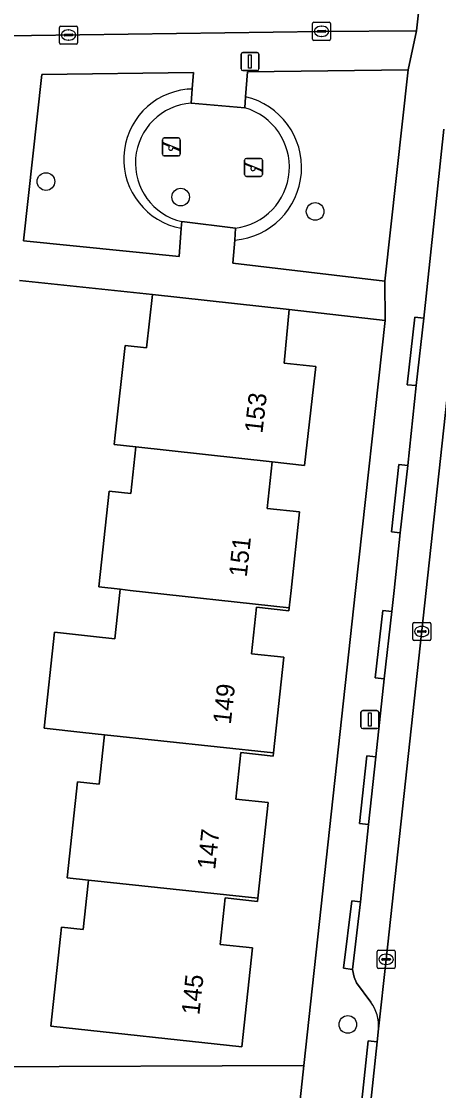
# Model space of a CAD drawing. Extents: x 160732 to 162107, y 387428 to 388479.
# Drawn here: x 162014.8 to 162037.9, y 387972.3 to 388031.5 of the extents above; entities that cross this region are included whole.
import ezdxf

# ---------------------------------------------------------------- set-up
doc = ezdxf.new("R2010")
doc.units = 0
for name, color, linetype in [('IMGEO_Boom', 7, 'Continuous'), ('IMGEO_Erf', 7, 'Continuous'), ('IMGEO_Groenvoorziening', 7, 'Continuous'), ('IMGEO_Haag', 7, 'Continuous'), ('IMGEO_Kolk', 7, 'Continuous'), ('IMGEO_Lichtmast', 7, 'Continuous'), ('IMGEO_Pand', 7, 'Continuous'), ('IMGEO_Pand_nummerreeks', 7, 'Continuous'), ('IMGEO_Parkeervlak_open', 7, 'Continuous'), ('IMGEO_Rijbaan_lokaal_open', 7, 'Continuous'), ('IMGEO_Speelvoorziening', 7, 'Continuous'), ('IMGEO_Voetpad_halfverhard', 7, 'Continuous'), ('IMGEO_Voetpad_open', 7, 'Continuous')]:
    doc.layers.add(name, color=color, linetype=linetype)

msp = doc.modelspace()

# ---------------------------------------------------------------- linework, layer by layer
at = {"layer": 'IMGEO_Boom'}
for centre in [(162016.133, 388022.642), (162023.599, 388021.781), (162031.053, 388020.986), (162032.864, 387975.959)]:
    msp.add_circle(centre, 0.489, dxfattribs=at)
at = {"layer": 'IMGEO_Erf'}
msp.add_lwpolyline([(162012.32, 387973.612), (162030.43, 387973.694), (162033.298, 388000), (162034.927, 388014.939), (162029.62, 388015.548), (162029.329, 388012.587), (162031.094, 388012.398), (162030.465, 388006.92), (162028.676, 388007.114), (162028.396, 388004.539), (162030.185, 388004.344), (162029.719, 388000), (162029.615, 387999.037), (162029.597, 387998.868), (162027.811, 387999.062), (162027.531, 387996.487), (162029.32, 387996.292), (162028.743, 387990.996), (162028.725, 387990.827), (162026.942, 387991.02), (162026.662, 387988.445), (162028.451, 387988.25), (162027.877, 387982.947), (162027.859, 387982.778), (162026.068, 387982.971), (162025.788, 387980.396), (162027.577, 387980.201), (162026.982, 387974.728), (162016.404, 387975.864), (162016.947, 387980.835), (162017.002, 387981.342), (162018.195, 387981.212), (162018.476, 387983.787), (162018.495, 387983.957), (162017.301, 387984.086), (162017.881, 387989.394), (162019.074, 387989.264), (162019.355, 387991.839), (162019.373, 387992.005), (162018.18, 387992.134), (162016.031, 387992.37), (162016.61, 387997.68), (162018.76, 387997.446), (162019.953, 387997.316), (162020.234, 387999.891), (162020.252, 388000.06), (162019.059, 388000.19), (162019.639, 388005.499), (162020.832, 388005.369), (162021.114, 388007.953), (162019.921, 388008.083), (162019.976, 388008.591), (162020.518, 388013.561), (162021.711, 388013.431), (162022.033, 388016.386), (162014.66, 388017.164)], dxfattribs=at)
at = {"layer": 'IMGEO_Groenvoorziening'}
for points in [[(162023.954, 388027.753), (162024.242, 388027.78), (162024.311, 388028.687), (162015.909, 388028.576), (162014.883, 388019.364), (162023.517, 388018.482), (162023.62, 388020.052)], [(162026.599, 388019.404), (162026.499, 388018.122), (162034.924, 388017.126), (162036.215, 388028.832)], [(162036.215, 388028.832), (162027.304, 388028.714), (162027.196, 388027.337)], [(162024.182, 388026.987), (162024.242, 388027.78), (162023.954, 388027.753)], [(162027.196, 388027.337), (162027.162, 388026.719)], [(162023.62, 388020.052), (162023.656, 388020.424)], [(162026.635, 388020.065), (162026.599, 388019.404)]]:
    msp.add_lwpolyline(points, dxfattribs=at)
for centre, radius, start, end in [((162024.342, 388023.878), 3.894, 95.72095, 259.31221), ((162024.342, 388023.878), 3.894, 95.72095, 259.31221), ((162026.277, 388023.417), 4.026, 274.58886, 76.80375), ((162026.277, 388023.417), 4.026, 274.58886, 76.80375), ((162024.423, 388023.665), 3.331, 94.14386, 256.69164), ((162026.222, 388023.446), 3.406, 276.95826, 73.98493)]:
    msp.add_arc(centre, radius, start, end, dxfattribs=at)
at = {"layer": 'IMGEO_Haag'}
for points in [[(162024.182, 388026.987), (162024.242, 388027.78), (162023.954, 388027.753)], [(162027.196, 388027.337), (162027.162, 388026.719)], [(162023.62, 388020.052), (162023.656, 388020.424)], [(162026.635, 388020.065), (162026.599, 388019.404)]]:
    msp.add_lwpolyline(points, dxfattribs=at)
for centre, radius, start, end in [((162024.342, 388023.878), 3.894, 95.72095, 259.31221), ((162026.277, 388023.417), 4.026, 274.58886, 76.80375), ((162024.423, 388023.665), 3.331, 94.14386, 256.69164), ((162026.222, 388023.446), 3.406, 276.95826, 73.98493)]:
    msp.add_arc(centre, radius, start, end, dxfattribs=at)
at = {"layer": 'IMGEO_Kolk'}
for p, q in [((162030.985, 388031.46), (162031.837, 388031.46)), ((162016.886, 388030.33), (162016.886, 388031.182)), ((162016.961, 388031.256), (162017.813, 388031.256)), ((162017.374, 388031.036), (162017.399, 388031.036)), ((162017.887, 388031.182), (162017.887, 388030.33)), ((162030.91, 388030.534), (162030.91, 388031.386)), ((162031.169, 388030.954), (162031.169, 388030.966)), ((162031.607, 388030.917), (162031.209, 388030.917)), ((162031.212, 388031.003), (162031.61, 388031.003)), ((162031.398, 388031.24), (162031.423, 388031.24)), ((162031.653, 388030.966), (162031.653, 388030.954)), ((162031.911, 388031.386), (162031.911, 388030.534)), ((162017.813, 388030.256), (162016.961, 388030.256)), ((162017.145, 388030.75), (162017.145, 388030.762)), ((162017.583, 388030.713), (162017.185, 388030.713)), ((162017.188, 388030.799), (162017.586, 388030.799)), ((162017.397, 388030.476), (162017.372, 388030.476)), ((162017.629, 388030.762), (162017.629, 388030.75)), ((162031.837, 388030.46), (162030.985, 388030.46)), ((162031.421, 388030.68), (162031.396, 388030.68)), ((162036.459, 387997.299), (162036.459, 387998.151)), ((162036.534, 387998.225), (162037.386, 387998.225)), ((162036.718, 387997.719), (162036.718, 387997.731)), ((162037.156, 387997.682), (162036.758, 387997.682)), ((162036.761, 387997.768), (162037.159, 387997.768)), ((162036.947, 387998.005), (162036.972, 387998.005)), ((162037.202, 387997.731), (162037.202, 387997.719)), ((162037.46, 387998.151), (162037.46, 387997.299)), ((162037.386, 387997.225), (162036.534, 387997.225)), ((162036.97, 387997.445), (162036.945, 387997.445)), ((162034.485, 387979.14), (162034.485, 387979.992)), ((162034.56, 387980.066), (162035.412, 387980.066)), ((162035.486, 387979.992), (162035.486, 387979.14)), ((162034.744, 387979.56), (162034.744, 387979.572)), ((162035.182, 387979.523), (162034.784, 387979.523)), ((162034.787, 387979.609), (162035.185, 387979.609)), ((162034.973, 387979.846), (162034.998, 387979.846)), ((162035.228, 387979.572), (162035.228, 387979.56)), ((162035.412, 387979.066), (162034.56, 387979.066)), ((162034.996, 387979.286), (162034.971, 387979.286))]:
    msp.add_line(p, q, dxfattribs=at)
for points in [[(162030.985, 388031.46), (162031.837, 388031.46)], [(162016.886, 388030.33), (162016.886, 388031.182)], [(162016.961, 388031.256), (162017.813, 388031.256)], [(162017.887, 388031.182), (162017.887, 388030.33)], [(162030.91, 388030.534), (162030.91, 388031.386)], [(162031.911, 388031.386), (162031.911, 388030.534)], [(162017.813, 388030.256), (162016.961, 388030.256)], [(162031.837, 388030.46), (162030.985, 388030.46)], [(162036.459, 387997.299), (162036.459, 387998.151)], [(162036.534, 387998.225), (162037.386, 387998.225)], [(162037.46, 387998.151), (162037.46, 387997.299)], [(162037.386, 387997.225), (162036.534, 387997.225)], [(162034.485, 387979.14), (162034.485, 387979.992)], [(162034.56, 387980.066), (162035.412, 387980.066)], [(162035.486, 387979.992), (162035.486, 387979.14)], [(162035.412, 387979.066), (162034.56, 387979.066)]]:
    msp.add_lwpolyline(points, dxfattribs=at)
for centre, radius, start, end in [((162030.987, 388031.384), 0.0765, 91.55205, 178.44795), ((162030.987, 388031.384), 0.0765, 91.55205, 178.44795), ((162031.835, 388031.384), 0.0765, 1.55205, 88.44795), ((162031.835, 388031.384), 0.0765, 1.55205, 88.44795), ((162016.963, 388031.18), 0.0765, 91.55205, 178.44795), ((162016.963, 388031.18), 0.0765, 91.55205, 178.44795), ((162017.811, 388031.18), 0.0765, 1.55205, 88.44795), ((162017.811, 388031.18), 0.0765, 1.55205, 88.44795), ((162031.209, 388030.963), 0.0403, 85.87752, 175.75265), ((162031.206, 388030.953), 0.0366, 178.93798, 274.71019), ((162031.61, 388030.96), 0.043, 264.86636, 352.45326), ((162031.614, 388030.965), 0.0386, 1.73085, 96.63898), ((162016.963, 388030.332), 0.0765, 181.55205, 268.44795), ((162016.963, 388030.332), 0.0765, 181.55205, 268.44795), ((162017.185, 388030.759), 0.0403, 85.87752, 175.75265), ((162017.182, 388030.749), 0.0366, 178.93798, 274.71019), ((162017.586, 388030.756), 0.043, 264.86636, 352.45326), ((162017.59, 388030.761), 0.0386, 1.73085, 96.63898), ((162017.811, 388030.332), 0.0765, 271.55205, 358.44795), ((162017.811, 388030.332), 0.0765, 271.55205, 358.44795), ((162030.987, 388030.536), 0.0765, 181.55205, 268.44795), ((162030.987, 388030.536), 0.0765, 181.55205, 268.44795), ((162031.835, 388030.536), 0.0765, 271.55205, 358.44795), ((162031.835, 388030.536), 0.0765, 271.55205, 358.44795), ((162036.536, 387998.149), 0.0765, 91.55205, 178.44795), ((162036.536, 387998.149), 0.0765, 91.55205, 178.44795), ((162036.758, 387997.728), 0.0403, 85.87752, 175.75265), ((162036.755, 387997.718), 0.0366, 178.93798, 274.71019), ((162037.159, 387997.725), 0.043, 264.86636, 352.45326), ((162037.163, 387997.73), 0.0386, 1.73085, 96.63898), ((162037.384, 387998.149), 0.0765, 1.55205, 88.44795), ((162037.384, 387998.149), 0.0765, 1.55205, 88.44795), ((162036.536, 387997.301), 0.0765, 181.55205, 268.44795), ((162036.536, 387997.301), 0.0765, 181.55205, 268.44795), ((162037.384, 387997.301), 0.0765, 271.55205, 358.44795), ((162037.384, 387997.301), 0.0765, 271.55205, 358.44795), ((162034.562, 387979.99), 0.0765, 91.55205, 178.44795), ((162034.562, 387979.99), 0.0765, 91.55205, 178.44795), ((162035.41, 387979.99), 0.0765, 1.55205, 88.44795), ((162035.41, 387979.99), 0.0765, 1.55205, 88.44795), ((162034.784, 387979.569), 0.0403, 85.87752, 175.75265), ((162034.781, 387979.559), 0.0366, 178.93798, 274.71019), ((162035.185, 387979.566), 0.043, 264.86636, 352.45326), ((162035.189, 387979.571), 0.0386, 1.73085, 96.63898), ((162034.562, 387979.142), 0.0765, 181.55205, 268.44795), ((162034.562, 387979.142), 0.0765, 181.55205, 268.44795), ((162035.41, 387979.142), 0.0765, 271.55205, 358.44795), ((162035.41, 387979.142), 0.0765, 271.55205, 358.44795)]:
    msp.add_arc(centre, radius, start, end, dxfattribs=at)
for centre, major_axis, ratio, start_param, end_param in [((162017.373, 388030.756), (-0.387, 0.002), 0.722429, 4.712389, 7.853982), ((162017.398, 388030.756), (-0.39, 0.002), 0.717154, 1.570796, 4.712389), ((162031.397, 388030.96), (-0.387, 0.002), 0.722429, 4.712389, 7.853982), ((162031.422, 388030.96), (-0.39, 0.002), 0.717154, 1.570796, 4.712389), ((162036.946, 387997.725), (-0.387, 0.002), 0.722429, 4.712389, 7.853982), ((162036.971, 387997.725), (-0.39, 0.002), 0.717154, 1.570796, 4.712389), ((162034.972, 387979.566), (-0.387, 0.002), 0.722429, 4.712389, 7.853982), ((162034.997, 387979.566), (-0.39, 0.002), 0.717154, 1.570796, 4.712389)]:
    msp.add_ellipse(centre, major_axis=major_axis, ratio=ratio, start_param=start_param, end_param=end_param, dxfattribs=at)
at = {"layer": 'IMGEO_Lichtmast'}
for p, q in [((162026.946, 388028.888), (162026.946, 388029.688)), ((162026.946, 388029.688), (162026.946, 388028.888)), ((162027.046, 388029.788), (162027.836, 388029.788)), ((162027.836, 388029.788), (162027.046, 388029.788)), ((162027.936, 388029.688), (162027.936, 388028.888)), ((162027.936, 388028.888), (162027.936, 388029.688)), ((162027.836, 388028.788), (162027.046, 388028.788)), ((162027.046, 388028.788), (162027.836, 388028.788)), ((162033.59, 387992.447), (162033.59, 387993.247)), ((162033.59, 387993.247), (162033.59, 387992.447)), ((162033.69, 387993.347), (162034.48, 387993.347)), ((162034.48, 387993.347), (162033.69, 387993.347)), ((162034.58, 387993.247), (162034.58, 387992.447)), ((162034.58, 387992.447), (162034.58, 387993.247)), ((162034.48, 387992.347), (162033.69, 387992.347)), ((162033.69, 387992.347), (162034.48, 387992.347))]:
    msp.add_line(p, q, dxfattribs=at)
for points in [[(162027.366, 388029.663), (162027.516, 388029.663), (162027.516, 388028.913), (162027.366, 388028.913), (162027.366, 388029.663)], [(162034.01, 387993.222), (162034.16, 387993.222), (162034.16, 387992.472), (162034.01, 387992.472), (162034.01, 387993.222)]]:
    msp.add_lwpolyline(points, dxfattribs=at)
for centre, start, end in [((162027.046, 388029.688), 90, 180), ((162027.046, 388029.688), 90, 180), ((162027.836, 388029.688), 0, 90), ((162027.836, 388029.688), 360, 90), ((162027.046, 388028.888), 180, 270), ((162027.046, 388028.888), 180, 270), ((162027.836, 388028.888), 270, 0), ((162027.836, 388028.888), 270, 0), ((162033.69, 387993.247), 90, 180), ((162033.69, 387993.247), 90, 180), ((162034.48, 387993.247), 0, 90), ((162034.48, 387993.247), 360, 90), ((162033.69, 387992.447), 180, 270), ((162033.69, 387992.447), 180, 270), ((162034.48, 387992.447), 270, 0), ((162034.48, 387992.447), 270, 0)]:
    msp.add_arc(centre, 0.1, start, end, dxfattribs=at)
at = {"layer": 'IMGEO_Pand'}
for points in [[(162022.033, 388016.386), (162021.711, 388013.431), (162020.518, 388013.561), (162019.976, 388008.591), (162019.921, 388008.083), (162021.114, 388007.953), (162028.676, 388007.114), (162030.465, 388006.92), (162031.094, 388012.398), (162029.329, 388012.587), (162029.62, 388015.548)], [(162030.185, 388004.344), (162028.396, 388004.539), (162028.676, 388007.114), (162021.114, 388007.953), (162020.832, 388005.369), (162019.639, 388005.499), (162019.059, 388000.19), (162020.252, 388000.06), (162020.798, 388000), (162029.615, 387999.037), (162029.719, 388000)], [(162027.811, 387999.062), (162029.597, 387998.868), (162029.615, 387999.037), (162020.798, 388000), (162020.252, 388000.06), (162020.234, 387999.891), (162019.953, 387997.316), (162018.76, 387997.446), (162016.61, 387997.68), (162016.031, 387992.37), (162018.18, 387992.134), (162019.373, 387992.005), (162028.743, 387990.996), (162029.32, 387996.292), (162027.531, 387996.487)], [(162026.942, 387991.02), (162028.725, 387990.827), (162028.743, 387990.996), (162019.373, 387992.005), (162019.355, 387991.839), (162019.074, 387989.264), (162017.881, 387989.394), (162017.301, 387984.086), (162018.495, 387983.957), (162027.877, 387982.947), (162028.451, 387988.25), (162026.662, 387988.445)], [(162026.068, 387982.971), (162027.859, 387982.778), (162027.877, 387982.947), (162018.495, 387983.957), (162018.476, 387983.787), (162018.195, 387981.212), (162017.002, 387981.342), (162016.947, 387980.835), (162016.404, 387975.864), (162026.982, 387974.728), (162027.577, 387980.201), (162025.788, 387980.396)]]:
    msp.add_lwpolyline(points, close=True, dxfattribs=at)
at = {"layer": 'IMGEO_Parkeervlak_open'}
for points in [[(162034.562, 387975.717), (162034.983, 387979.566), (162037.205, 388000), (162040.296, 388028.386)], [(162038.182, 388025.535), (162037.069, 388015.079), (162036.656, 388011.338), (162036.187, 388006.916), (162035.772, 388003.179), (162035.429, 388000), (162035.302, 387998.824), (162034.88, 387995.101), (162034.416, 387990.784), (162034.016, 387987.028), (162033.573, 387982.751), (162033.117, 387979.009), (162033.214, 387978.582), (162033.344, 387978.269), (162034.137, 387977.198)]]:
    msp.add_lwpolyline(points, dxfattribs=at)
msp.add_arc((162032.363, 387975.888), 2.205, 355.56484, 36.45876, dxfattribs=at)
at = {"layer": 'IMGEO_Rijbaan_lokaal_open'}
for points in [[(161953.137, 388035.586), (161952.177, 388029.839), (161957.363, 388029.926), (161958.598, 388029.938), (161963.114, 388030.022), (161964.013, 388030.033), (161968.555, 388030.088), (161968.965, 388030.097), (161977.561, 388030.203), (161982.105, 388030.259), (161982.99, 388030.284), (161987.516, 388030.375), (161988.59, 388030.361), (161997.465, 388030.473), (162000, 388030.515), (162001.981, 388030.547), (162002.888, 388030.551), (162007.413, 388030.629), (162012.639, 388030.701), (162031.407, 388030.959), (162036.664, 388030.985), (162037.164, 388035.501)], [(162040.296, 388028.386), (162037.205, 388000), (162034.983, 387979.566), (162034.562, 387975.717), (162034.488, 387975.003), (162033.784, 387968.391), (162033.686, 387967.562), (162032.927, 387960.653), (162030.47, 387937.926), (162028.744, 387922.043)], [(161971.409, 387968.783), (161975.925, 387968.822), (161976.842, 387968.84), (161981.363, 387968.906), (161983.081, 387968.94), (161990.364, 387969.053), (161994.936, 387969.077), (161995.849, 387969.069), (161996.039, 387969.128), (162000, 387969.172), (162000.473, 387969.177), (162005.883, 387969.212), (162011.47, 387969.249), (162023.954, 387969.342), (162029.962, 387969.375), (162030.43, 387973.694), (162012.32, 387973.612), (162004.14, 387973.533), (162000, 387973.488), (161972.806, 387973.24)]]:
    msp.add_lwpolyline(points, dxfattribs=at)
at = {"layer": 'IMGEO_Speelvoorziening'}
for p, q in [((162022.591, 388024.157), (162022.591, 388024.957)), ((162022.591, 388024.957), (162022.591, 388024.157)), ((162022.691, 388025.057), (162023.481, 388025.057)), ((162023.481, 388025.057), (162022.691, 388025.057)), ((162023.581, 388024.957), (162023.581, 388024.157)), ((162023.581, 388024.157), (162023.581, 388024.957)), ((162022.974, 388024.585), (162022.635, 388024.722)), ((162022.66, 388024.782), (162023.536, 388024.429)), ((162023.512, 388024.369), (162023.172, 388024.506)), ((162023.481, 388024.057), (162022.691, 388024.057)), ((162022.691, 388024.057), (162023.481, 388024.057)), ((162027.142, 388023.025), (162027.142, 388023.825)), ((162027.142, 388023.825), (162027.142, 388023.025)), ((162027.242, 388023.925), (162028.032, 388023.925)), ((162028.032, 388023.925), (162027.242, 388023.925)), ((162028.132, 388023.825), (162028.132, 388023.025)), ((162028.132, 388023.025), (162028.132, 388023.825)), ((162027.525, 388023.453), (162027.186, 388023.59)), ((162027.211, 388023.65), (162028.087, 388023.297)), ((162028.063, 388023.237), (162027.723, 388023.374)), ((162028.032, 388022.925), (162027.242, 388022.925)), ((162027.242, 388022.925), (162028.032, 388022.925))]:
    msp.add_line(p, q, dxfattribs=at)
for centre, radius, start, end in [((162022.691, 388024.957), 0.1, 90, 180), ((162022.691, 388024.957), 0.1, 90, 180), ((162023.481, 388024.957), 0.1, 0, 90), ((162023.481, 388024.957), 0.1, 360, 90), ((162022.648, 388024.752), 0.0327, 68.07798, 248.07798), ((162023.053, 388024.495), 0.12, 130.99278, 5.16318), ((162023.524, 388024.399), 0.0327, 248.07798, 68.07798), ((162022.691, 388024.157), 0.1, 180, 270), ((162022.691, 388024.157), 0.1, 180, 270), ((162023.481, 388024.157), 0.1, 270, 0), ((162023.481, 388024.157), 0.1, 270, 0), ((162027.242, 388023.825), 0.1, 90, 180), ((162027.242, 388023.825), 0.1, 90, 180), ((162028.032, 388023.825), 0.1, 0, 90), ((162028.032, 388023.825), 0.1, 360, 90), ((162027.199, 388023.62), 0.0327, 68.07798, 248.07798), ((162027.604, 388023.363), 0.12, 130.99278, 5.16318), ((162028.075, 388023.267), 0.0327, 248.07798, 68.07798), ((162027.242, 388023.025), 0.1, 180, 270), ((162027.242, 388023.025), 0.1, 180, 270), ((162028.032, 388023.025), 0.1, 270, 0), ((162028.032, 388023.025), 0.1, 270, 0)]:
    msp.add_arc(centre, radius, start, end, dxfattribs=at)
at = {"layer": 'IMGEO_Voetpad_halfverhard'}
for points in [[(162027.162, 388026.719), (162024.182, 388026.987)], [(162023.656, 388020.424), (162026.635, 388020.065)]]:
    msp.add_lwpolyline(points, dxfattribs=at)
for centre, radius, start, end in [((162024.423, 388023.665), 3.331, 94.14386, 256.69164), ((162026.222, 388023.446), 3.406, 276.95826, 73.98493)]:
    msp.add_arc(centre, radius, start, end, dxfattribs=at)
at = {"layer": 'IMGEO_Voetpad_open'}
for points in [[(162042.875, 388082.502), (162041.716, 388077.449), (162037.164, 388035.501), (162036.664, 388030.985), (162036.215, 388028.832), (162034.924, 388017.126), (162034.927, 388014.939), (162033.298, 388000), (162030.43, 387973.694), (162029.962, 387969.375), (162029.613, 387967.178), (162028.341, 387955.534), (162028.209, 387953.505), (162023.785, 387912.414)], [(162014.66, 388017.164), (162022.033, 388016.386), (162029.62, 388015.548), (162034.927, 388014.939), (162034.924, 388017.126), (162026.499, 388018.122), (162026.599, 388019.404), (162026.635, 388020.065), (162023.656, 388020.424), (162023.62, 388020.052), (162023.517, 388018.482), (162014.883, 388019.364), (162015.909, 388028.576), (162024.311, 388028.687), (162024.242, 388027.78), (162024.182, 388026.987), (162027.162, 388026.719), (162027.196, 388027.337), (162027.304, 388028.714), (162036.215, 388028.832), (162036.664, 388030.985), (162031.407, 388030.959), (162012.639, 388030.701)], [(162034.137, 387977.198), (162033.344, 387978.269), (162033.214, 387978.582), (162033.117, 387979.009), (162032.621, 387979.069), (162033.077, 387982.811), (162033.573, 387982.751), (162034.016, 387987.028), (162033.519, 387987.08), (162033.919, 387990.836), (162034.416, 387990.784), (162034.88, 387995.101), (162034.384, 387995.157), (162034.806, 387998.88), (162035.302, 387998.824), (162035.429, 388000), (162035.772, 388003.179), (162035.276, 388003.234), (162035.691, 388006.971), (162036.187, 388006.916), (162036.656, 388011.338), (162036.16, 388011.392), (162036.573, 388015.133), (162037.069, 388015.079), (162038.182, 388025.535)], [(162033.686, 387967.562), (162033.784, 387968.391), (162033.287, 387968.443), (162033.991, 387975.055), (162034.488, 387975.003), (162034.562, 387975.717)]]:
    msp.add_lwpolyline(points, dxfattribs=at)
for points in [[(162037.069, 388015.079), (162036.573, 388015.133), (162036.16, 388011.392), (162036.656, 388011.338)], [(162035.772, 388003.179), (162036.187, 388006.916), (162035.691, 388006.971), (162035.276, 388003.234)], [(162035.302, 387998.824), (162034.806, 387998.88), (162034.384, 387995.157), (162034.88, 387995.101)], [(162034.416, 387990.784), (162033.919, 387990.836), (162033.519, 387987.08), (162034.016, 387987.028)], [(162033.117, 387979.009), (162033.573, 387982.751), (162033.077, 387982.811), (162032.621, 387979.069)], [(162034.488, 387975.003), (162033.991, 387975.055), (162033.287, 387968.443), (162033.784, 387968.391)]]:
    msp.add_lwpolyline(points, close=True, dxfattribs=at)
msp.add_arc((162032.363, 387975.888), 2.205, 355.56484, 36.45876, dxfattribs=at)

# ---------------------------------------------------------------- texts
at = {"layer": 'IMGEO_Pand_nummerreeks'}
for s, rotation, p in [('153', 83.44982, (162028.129, 388008.668)), ('151', 83.86956, (162027.261, 388000.709)), ('149', 83.78362, (162026.378, 387992.552)), ('147', 83.82373, (162025.512, 387984.505)), ('145', 83.79508, (162024.634, 387976.457))]:
    msp.add_text(s, height=1, rotation=rotation, dxfattribs=at).set_placement(p)

doc.saveas('drawing.dxf')
